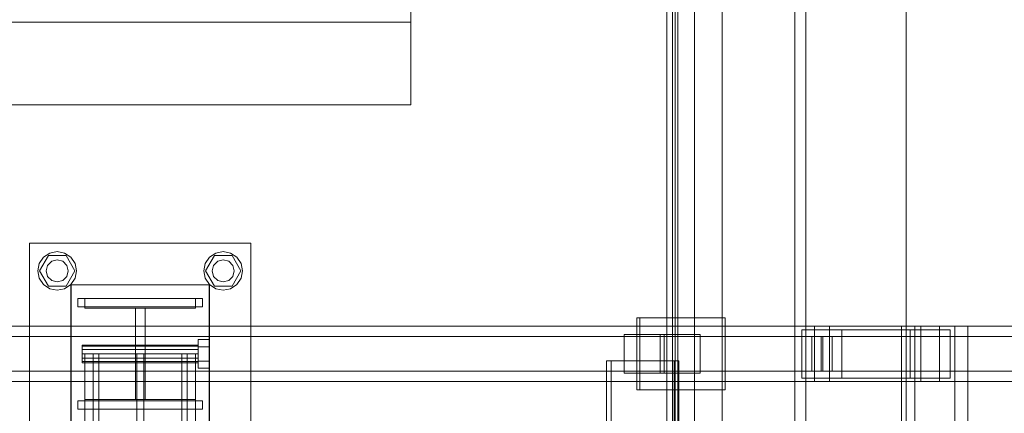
# Model space of a CAD drawing. Header units: millimetres. Extents: x -2233 to 61924, y -68080 to 6847.
# Tile 413 of 656: x 4331 to 5043, y -17613 to -17328. Entities that reach past the tile are written whole.
import ezdxf

# ---------------------------------------------------------------- set-up
doc = ezdxf.new("R2010")
doc.units = ezdxf.units.MM
doc.layers.add('superior_C01', color=7, linetype='Continuous', lineweight=0)
doc.layers.add('superior_tolva', color=7, linetype='Continuous', lineweight=0)

msp = doc.modelspace()

# ---------------------------------------------------------------- linework, layer by layer
at = {"layer": 'superior_C01'}
for p, q in [((4338.457, -17650), (4338.457, -17490)), ((4338.457, -17490), (4498.457, -17490)), ((4498.457, -17490), (4498.457, -17650)), ((4345.522, -17504.642), (4348.557, -17500.101)), ((4345.657, -17510), (4352.057, -17498.915)), ((4348.557, -17500.101), (4353.099, -17497.066)), ((4352.057, -17498.915), (4364.857, -17498.915)), ((4353.099, -17497.066), (4358.457, -17496)), ((4354.457, -17503.072), (4358.457, -17502)), ((4358.457, -17496), (4363.814, -17497.066)), ((4358.457, -17502), (4362.457, -17503.072)), ((4363.814, -17497.066), (4368.356, -17500.101)), ((4364.857, -17498.915), (4371.257, -17510)), ((4368.356, -17500.101), (4371.391, -17504.642)), ((4465.522, -17504.642), (4468.557, -17500.101)), ((4465.657, -17510), (4472.057, -17498.915)), ((4468.557, -17500.101), (4473.099, -17497.066)), ((4472.057, -17498.915), (4484.857, -17498.915)), ((4473.099, -17497.066), (4478.457, -17496)), ((4474.457, -17503.072), (4478.457, -17502)), ((4478.457, -17496), (4483.814, -17497.066)), ((4478.457, -17502), (4482.457, -17503.072)), ((4483.814, -17497.066), (4488.356, -17500.101)), ((4484.857, -17498.915), (4491.257, -17510)), ((4488.356, -17500.101), (4491.391, -17504.642)), ((4344.457, -17510), (4345.522, -17504.642)), ((4345.522, -17515.358), (4344.457, -17510)), ((4352.057, -17521.085), (4345.657, -17510)), ((4350.457, -17510), (4351.529, -17506)), ((4351.529, -17514), (4350.457, -17510)), ((4351.529, -17506), (4354.457, -17503.072)), ((4362.457, -17503.072), (4365.385, -17506)), ((4371.257, -17510), (4364.857, -17521.085)), ((4365.385, -17506), (4366.457, -17510)), ((4366.457, -17510), (4365.385, -17514)), ((4371.391, -17504.642), (4372.457, -17510)), ((4372.457, -17510), (4371.391, -17515.358)), ((4464.457, -17510), (4465.522, -17504.642)), ((4465.522, -17515.358), (4464.457, -17510)), ((4472.057, -17521.085), (4465.657, -17510)), ((4470.457, -17510), (4471.529, -17506)), ((4471.529, -17514), (4470.457, -17510)), ((4471.529, -17506), (4474.457, -17503.072)), ((4482.457, -17503.072), (4485.385, -17506)), ((4491.257, -17510), (4484.857, -17521.085)), ((4485.385, -17506), (4486.457, -17510)), ((4486.457, -17510), (4485.385, -17514)), ((4491.391, -17504.642), (4492.457, -17510)), ((4492.457, -17510), (4491.391, -17515.358)), ((4348.557, -17519.899), (4345.522, -17515.358)), ((4354.457, -17516.928), (4351.529, -17514)), ((4358.457, -17518), (4354.457, -17516.928)), ((4362.457, -17516.928), (4358.457, -17518)), ((4365.385, -17514), (4362.457, -17516.928)), ((4371.391, -17515.358), (4368.356, -17519.899)), ((4468.557, -17519.899), (4465.522, -17515.358)), ((4474.457, -17516.928), (4471.529, -17514)), ((4478.457, -17518), (4474.457, -17516.928)), ((4482.457, -17516.928), (4478.457, -17518)), ((4485.385, -17514), (4482.457, -17516.928)), ((4491.391, -17515.358), (4488.356, -17519.899)), ((4353.099, -17522.934), (4348.557, -17519.899)), ((4364.857, -17521.085), (4352.057, -17521.085)), ((4358.457, -17524), (4353.099, -17522.934)), ((4363.814, -17522.934), (4358.457, -17524)), ((4368.356, -17519.899), (4363.814, -17522.934)), ((4368.187, -17620), (4368.187, -17520)), ((4368.187, -17520), (4468.187, -17520)), ((4368.457, -17620), (4368.457, -17520)), ((4368.457, -17520), (4468.457, -17520)), ((4468.187, -17520), (4468.187, -17620)), ((4468.457, -17520), (4468.457, -17620)), ((4473.099, -17522.934), (4468.557, -17519.899)), ((4484.857, -17521.085), (4472.057, -17521.085)), ((4478.457, -17524), (4473.099, -17522.934)), ((4483.814, -17522.934), (4478.457, -17524)), ((4488.356, -17519.899), (4483.814, -17522.934)), ((4373.457, -17530), (4463.457, -17530)), ((4373.457, -17536), (4373.457, -17530)), ((4378.457, -17537), (4378.457, -17530)), ((4378.457, -17530), (4458.457, -17530)), ((4458.457, -17530), (4458.457, -17537)), ((4463.457, -17536), (4463.457, -17530)), ((4373.457, -17536), (4463.457, -17536)), ((4458.457, -17537), (4378.457, -17537)), ((4414.957, -17603), (4414.957, -17537)), ((4414.957, -17537), (4421.957, -17537)), ((4421.957, -17537), (4421.957, -17603)), ((4839.086, -17544), (4777.457, -17544)), ((4777.457, -17544), (4777.457, -17596)), ((4779.613, -17544), (4777.457, -17544)), ((4779.613, -17596), (4779.613, -17544)), ((4779.613, -17544), (4841.243, -17544)), ((4839.086, -17596), (4839.086, -17544)), ((4839.086, -17544), (4841.243, -17544)), ((4841.243, -17544), (4841.243, -17596)), ((4905.916, -17550), (3750.355, -17550)), ((3761.139, -17550), (4916.701, -17550)), ((4982.757, -17550), (3827.195, -17550)), ((3840.676, -17550), (4996.238, -17550)), ((4925.753, -17552.5), (4896.864, -17552.5)), ((4896.864, -17552.5), (4896.864, -17587.5)), ((4975.053, -17552.5), (4896.864, -17552.5)), ((4905.916, -17550), (4905.916, -17590)), ((4916.701, -17550), (4905.916, -17550)), ((6061.478, -17550), (4905.916, -17550)), ((4916.701, -17590), (4916.701, -17550)), ((4916.701, -17550), (6072.263, -17550)), ((4925.753, -17587.5), (4925.753, -17552.5)), ((4925.753, -17552.5), (5003.942, -17552.5)), ((5007.408, -17550), (4968.89, -17550)), ((4968.89, -17550), (4968.89, -18450)), ((4978.326, -17550), (4968.89, -17550)), ((4975.053, -17587.5), (4975.053, -17552.5)), ((4975.053, -17552.5), (5003.942, -17552.5)), ((4978.326, -18450), (4978.326, -17550)), ((4978.326, -17550), (5016.845, -17550)), ((4982.757, -17550), (4982.757, -17590)), ((4996.238, -17550), (4982.757, -17550)), ((6138.318, -17550), (4982.757, -17550)), ((4996.238, -17590), (4996.238, -17550)), ((4996.238, -17550), (6151.799, -17550)), ((5003.942, -17552.5), (5003.942, -17587.5)), ((5007.408, -18450), (5007.408, -17550)), ((5007.408, -17550), (5016.845, -17550)), ((5016.845, -17550), (5016.845, -18450)), ((4903.985, -17557.5), (3826.611, -17557.5)), ((3841.26, -17557.5), (4918.633, -17557.5)), ((4460.457, -17564.8), (4460.457, -17559.6)), ((4468.457, -17559.6), (4460.457, -17559.6)), ((4468.457, -17559.6), (4468.457, -17564.8)), ((4797.225, -17556), (4768.336, -17556)), ((4768.336, -17556), (4768.336, -17584)), ((4794.366, -17556), (4768.336, -17556)), ((4794.366, -17584), (4794.366, -17556)), ((4794.366, -17556), (4823.255, -17556)), ((4797.225, -17584), (4797.225, -17556)), ((4797.225, -17556), (4823.255, -17556)), ((4823.255, -17556), (4823.255, -17584)), ((4903.985, -17557.5), (4903.985, -17582.5)), ((4918.633, -17557.5), (4903.985, -17557.5)), ((4910.771, -17557.5), (4911.847, -17557.5)), ((4910.771, -17582.5), (4910.771, -17557.5)), ((6144.521, -17557.5), (4910.771, -17557.5)), ((4911.847, -17557.5), (4911.847, -17582.5)), ((4911.847, -17557.5), (6145.597, -17557.5)), ((4918.633, -17582.5), (4918.633, -17557.5)), ((4376.457, -17564.457), (4376.457, -17563.6)), ((4460.457, -17563.6), (4376.457, -17563.6)), ((4376.457, -17564.457), (4376.457, -17566.8)), ((4376.457, -17564.457), (4460.457, -17564.457)), ((4376.457, -17566.8), (4376.457, -17570)), ((4376.457, -17566.8), (4460.457, -17566.8)), ((4460.457, -17563.6), (4460.457, -17564.457)), ((4460.457, -17564.457), (4460.457, -17566.8)), ((4460.457, -17564.8), (4460.457, -17575.2)), ((4460.457, -17564.8), (4468.457, -17564.8)), ((4460.457, -17566.8), (4460.457, -17570)), ((4468.457, -17564.8), (4468.457, -17575.2)), ((4376.457, -17570), (4376.457, -17573.2)), ((4376.457, -17570), (4460.457, -17570)), ((4376.457, -17573.2), (4376.457, -17575.543)), ((4376.457, -17573.2), (4460.457, -17573.2)), ((4378.457, -17570), (4378.457, -17625)), ((4378.457, -17570), (4384.457, -17570)), ((4384.457, -17570), (4384.457, -17625)), ((4448.457, -17570), (4388.457, -17570)), ((4388.457, -17570), (4388.457, -18430)), ((4420.957, -17570), (4415.957, -17570)), ((4415.957, -17570), (4415.957, -18430)), ((4420.957, -18430), (4420.957, -17570)), ((4448.457, -18430), (4448.457, -17570)), ((4452.457, -17570), (4452.457, -17625)), ((4452.457, -17570), (4458.457, -17570)), ((4458.457, -17570), (4458.457, -17625)), ((4460.457, -17570), (4460.457, -17573.2)), ((4460.457, -17573.2), (4460.457, -17575.543)), ((4376.457, -17575.543), (4376.457, -17576.4)), ((4376.457, -17575.543), (4460.457, -17575.543)), ((4376.457, -17576.4), (4460.457, -17576.4)), ((4460.457, -17575.2), (4460.457, -17580.4)), ((4460.457, -17575.2), (4468.457, -17575.2)), ((4460.457, -17575.543), (4460.457, -17576.4)), ((4460.457, -17580.4), (4468.457, -17580.4)), ((4468.457, -17575.2), (4468.457, -17580.4)), ((4804.544, -17575), (4755.625, -17575)), ((4755.625, -17575), (4755.625, -18425)), ((4758.86, -17575), (4755.625, -17575)), ((4758.86, -18425), (4758.86, -17575)), ((4758.86, -17575), (4807.779, -17575)), ((4804.544, -18425), (4804.544, -17575)), ((4804.544, -17575), (4807.779, -17575)), ((4807.779, -17575), (4807.779, -18425)), ((3826.611, -17582.5), (4903.985, -17582.5)), ((3841.26, -17582.5), (4918.633, -17582.5)), ((4768.336, -17584), (4797.225, -17584)), ((4768.336, -17584), (4794.366, -17584)), ((4823.255, -17584), (4794.366, -17584)), ((4823.255, -17584), (4797.225, -17584)), ((4896.864, -17587.5), (4925.753, -17587.5)), ((4975.053, -17587.5), (4896.864, -17587.5)), ((4903.985, -17582.5), (4918.633, -17582.5)), ((4911.847, -17582.5), (4910.771, -17582.5)), ((4910.771, -17582.5), (6144.521, -17582.5)), ((4911.847, -17582.5), (6145.597, -17582.5)), ((5003.942, -17587.5), (4925.753, -17587.5)), ((5003.942, -17587.5), (4975.053, -17587.5)), ((3750.355, -17590), (4905.916, -17590)), ((3761.139, -17590), (4916.701, -17590)), ((3827.195, -17590), (4982.757, -17590)), ((3840.676, -17590), (4996.238, -17590)), ((4905.916, -17590), (4916.701, -17590)), ((4905.916, -17590), (6061.478, -17590)), ((4916.701, -17590), (6072.263, -17590)), ((4982.757, -17590), (4996.238, -17590)), ((4982.757, -17590), (6138.318, -17590)), ((4996.238, -17590), (6151.799, -17590)), ((4777.457, -17596), (4839.086, -17596)), ((4777.457, -17596), (4779.613, -17596)), ((4841.243, -17596), (4779.613, -17596)), ((4841.243, -17596), (4839.086, -17596)), ((4373.457, -17604), (4463.457, -17604)), ((4373.457, -17610), (4373.457, -17604)), ((4378.457, -17610), (4378.457, -17603)), ((4378.457, -17603), (4458.457, -17603)), ((4421.957, -17603), (4414.957, -17603)), ((4458.457, -17603), (4458.457, -17610)), ((4463.457, -17610), (4463.457, -17604)), ((4373.457, -17610), (4463.457, -17610)), ((4458.457, -17610), (4378.457, -17610))]:
    msp.add_line(p, q, dxfattribs=at)
at = {"layer": 'superior_tolva'}
for p, q in [((4819.2, -19821.5), (4819.2, -16178.5)), ((4891.7, -19821.5), (4891.7, -16178.5)), ((4899.7, -16178.5), (4899.7, -19821.5)), ((4972.2, -16178.5), (4972.2, -19821.5)), ((4799.2, -19725), (4799.2, -16275)), ((4803.335, -16275), (4803.335, -19725)), ((4805.2, -19725), (4805.2, -16275)), ((4807.2, -19725), (4807.2, -16275)), ((4839.2, -16275), (4839.2, -19725)), ((4614.2, -17320), (4614.2, -17390)), ((4614.2, -17320), (4614.2, -17330)), ((4614.2, -17330), (2634.2, -17330)), ((4614.2, -17330), (4614.2, -17390)), ((4614.2, -17390), (2634.2, -17390))]:
    msp.add_line(p, q, dxfattribs=at)

doc.saveas('drawing.dxf')
